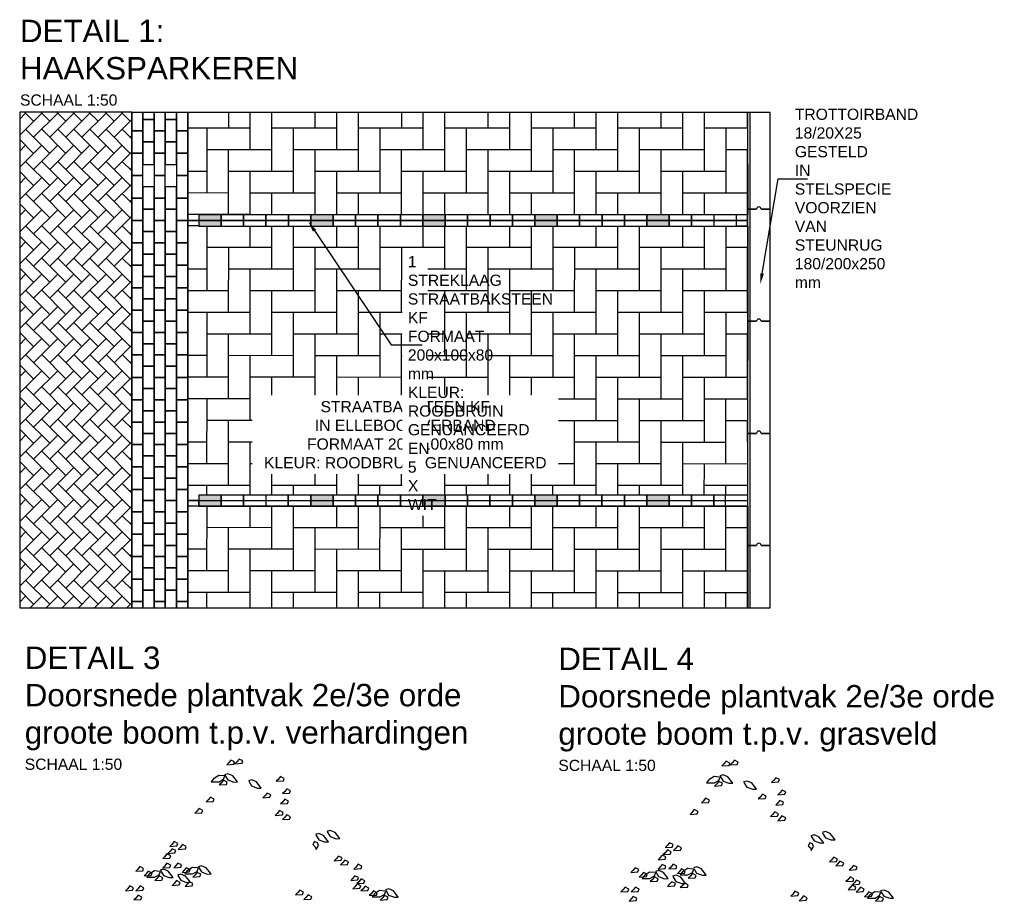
# Model space of a CAD drawing. Header units: metres. Extents: x 252743 to 254903, y 592696 to 593766.
# Tile 258 of 271: x 254625.76 to 254634.55, y 593464.85 to 593472.71. Entities that reach past the tile are written whole.
import ezdxf
from ezdxf import colors
from ezdxf.entities.mleader import LeaderData, LeaderLine
from ezdxf.math import Vec2, Vec3

# ---------------------------------------------------------------- set-up
doc = ezdxf.new("R2010")
doc.units = ezdxf.units.M
doc.layers.add('ALGEMEEN HULP', color=6, linetype='Continuous', plot=False)
for name, color, linetype in [('N-WB-ARC-BETONSTEEN KF', 253, 'Continuous'), ('N-WB-ARC-KLINKER DF', 24, 'Continuous'), ('N-WB-PROFIEL-BLOCK', 8, 'Continuous'), ('N-WB-PROFIEL-TEKST 50', 7, 'Continuous')]:
    doc.layers.add(name, color=color, linetype=linetype)
doc.layers.get('0').freeze()
doc.styles.add('N_STANDAARD HOLLEMA', font='arial.ttf', dxfattribs={"height": 2})
doc.styles.add('N_STANDARD 50', font='arial.ttf', dxfattribs={"height": 0.1})

# ---------------------------------------------------------------- blocks, each defined once
blk = doc.blocks.new('BOOM DOORSNEDE 2')
for p, q in [((0.0972, 5.6453), (0.0763, 5.62)), ((0.1304, 5.6284), (0.0972, 5.6453)), ((0.1225, 5.6075), (0.1304, 5.6284)), ((0.1501, 5.6289), (0.1332, 5.612)), ((0.171, 5.6542), (0.1501, 5.6289)), ((0.2042, 5.6374), (0.171, 5.6542)), ((0.1963, 5.6165), (0.2042, 5.6374)), ((0.0763, 5.62), (0.0594, 5.6031)), ((0.0594, 5.6031), (0.1225, 5.6075)), ((0.1332, 5.612), (0.1963, 5.6165)), ((-0.0584, 5.4785), (-0.0783, 5.4512)), ((-0.0783, 5.4512), (-0.0087, 5.4512)), ((-0.0112, 5.5083), (-0.0584, 5.4785)), ((0.0384, 5.5033), (-0.0112, 5.5083)), ((-0.0087, 5.4512), (0.031, 5.4735)), ((0.031, 5.4646), (0.0101, 5.4393)), ((0.031, 5.4735), (0.0434, 5.5033)), ((0.0642, 5.4477), (0.031, 5.4646)), ((0.0708, 5.5228), (0.0397, 5.5143)), ((0.0427, 5.5104), (0.0693, 5.4681)), ((0.0693, 5.4681), (0.1217, 5.4491)), ((0.1128, 5.5051), (0.0708, 5.5228)), ((0.1555, 5.4502), (0.1128, 5.5051)), ((0.1217, 5.4491), (0.1555, 5.4502)), ((0.2836, 5.4682), (0.2525, 5.4597)), ((0.2555, 5.4558), (0.282, 5.4135)), ((0.3256, 5.4505), (0.2836, 5.4682)), ((0.3683, 5.3956), (0.3256, 5.4505)), ((0.5191, 5.4724), (0.5022, 5.4555)), ((0.5022, 5.4555), (0.5652, 5.46)), ((0.5399, 5.4977), (0.5191, 5.4724)), ((0.5732, 5.4808), (0.5399, 5.4977)), ((0.5652, 5.46), (0.5732, 5.4808)), ((0.0101, 5.4393), (-0.0068, 5.4224)), ((-0.0068, 5.4224), (0.0563, 5.4269)), ((0.0563, 5.4269), (0.0642, 5.4477)), ((0.282, 5.4135), (0.3345, 5.3945)), ((0.3345, 5.3945), (0.3683, 5.3956)), ((0.5747, 5.3622), (0.5578, 5.3453)), ((0.5955, 5.3875), (0.5747, 5.3622)), ((0.6288, 5.3706), (0.5955, 5.3875)), ((0.6209, 5.3498), (0.6288, 5.3706)), ((-0.1071, 5.289), (-0.124, 5.2721)), ((-0.124, 5.2721), (-0.0609, 5.2765)), ((-0.0863, 5.3143), (-0.1071, 5.289)), ((-0.053, 5.2974), (-0.0863, 5.3143)), ((-0.0609, 5.2765), (-0.053, 5.2974)), ((0.3991, 5.3248), (0.3822, 5.3079)), ((0.3822, 5.3079), (0.4452, 5.3124)), ((0.4199, 5.3501), (0.3991, 5.3248)), ((0.4532, 5.3333), (0.4199, 5.3501)), ((0.4452, 5.3124), (0.4532, 5.3333)), ((0.5769, 5.2951), (0.5561, 5.2698)), ((0.5578, 5.3453), (0.6209, 5.3498)), ((0.6102, 5.2782), (0.5769, 5.2951)), ((0.6022, 5.2574), (0.6102, 5.2782)), ((-0.2085, 5.1876), (-0.2254, 5.1707)), ((-0.1876, 5.2129), (-0.2085, 5.1876)), ((-0.1544, 5.196), (-0.1876, 5.2129)), ((-0.1623, 5.1752), (-0.1544, 5.196)), ((0.5309, 5.1936), (0.5101, 5.1683)), ((0.5642, 5.1767), (0.5309, 5.1936)), ((0.5561, 5.2698), (0.5392, 5.2529)), ((0.5392, 5.2529), (0.6022, 5.2574)), ((-0.2254, 5.1707), (-0.1623, 5.1752)), ((0.5101, 5.1683), (0.4932, 5.1514)), ((0.4932, 5.1514), (0.5563, 5.1559)), ((0.5563, 5.1559), (0.5642, 5.1767)), ((0.5742, 5.131), (0.5573, 5.1142)), ((0.5573, 5.1142), (0.6204, 5.1186)), ((0.5951, 5.1564), (0.5742, 5.131)), ((0.6283, 5.1395), (0.5951, 5.1564)), ((0.6204, 5.1186), (0.6283, 5.1395)), ((0.9843, 5.0165), (0.9531, 5.008)), ((1.0263, 4.9988), (0.9843, 5.0165)), ((0.8829, 4.9889), (0.8517, 4.9804)), ((0.8548, 4.9765), (0.8813, 4.9343)), ((0.8813, 4.9343), (0.9338, 4.9153)), ((0.9249, 4.9712), (0.8829, 4.9889)), ((0.9675, 4.9163), (0.9249, 4.9712)), ((0.9562, 5.0041), (0.9827, 4.9618)), ((0.9827, 4.9618), (1.0351, 4.9428)), ((1.0689, 4.9439), (1.0263, 4.9988)), ((1.0351, 4.9428), (1.0689, 4.9439)), ((-0.4276, 4.8536), (-0.4485, 4.8283)), ((-0.4312, 4.8917), (-0.4481, 4.8749)), ((-0.4481, 4.8749), (-0.385, 4.8793)), ((-0.4104, 4.9171), (-0.4312, 4.8917)), ((-0.3943, 4.8367), (-0.4276, 4.8536)), ((-0.3771, 4.9002), (-0.4104, 4.9171)), ((-0.4023, 4.8159), (-0.3943, 4.8367)), ((-0.385, 4.8793), (-0.3771, 4.9002)), ((-0.3561, 4.8648), (-0.3729, 4.848)), ((-0.3729, 4.848), (-0.3099, 4.8524)), ((-0.3352, 4.8902), (-0.3561, 4.8648)), ((-0.3019, 4.8733), (-0.3352, 4.8902)), ((-0.3099, 4.8524), (-0.3019, 4.8733)), ((0.8424, 4.9176), (0.8296, 4.8904)), ((0.8296, 4.8904), (0.8504, 4.872)), ((0.8688, 4.9072), (0.8424, 4.9176)), ((0.8504, 4.872), (0.8568, 4.8472)), ((0.8568, 4.8472), (0.8776, 4.8824)), ((0.8776, 4.8824), (0.8688, 4.9072)), ((0.9338, 4.9153), (0.9675, 4.9163)), ((-0.4947, 4.7821), (-0.5115, 4.7652)), ((-0.5115, 4.7652), (-0.4485, 4.7697)), ((-0.4738, 4.8074), (-0.4947, 4.7821)), ((-0.4405, 4.7905), (-0.4738, 4.8074)), ((-0.4485, 4.8283), (-0.4653, 4.8114)), ((-0.4653, 4.8114), (-0.4023, 4.8159)), ((-0.4485, 4.7697), (-0.4405, 4.7905)), ((1.0363, 4.7635), (1.0194, 4.7466)), ((1.0194, 4.7466), (1.0824, 4.7511)), ((1.0571, 4.7888), (1.0363, 4.7635)), ((1.0904, 4.7719), (1.0571, 4.7888)), ((1.0824, 4.7511), (1.0904, 4.7719)), ((1.113, 4.7522), (1.0921, 4.7269)), ((1.1462, 4.7354), (1.113, 4.7522)), ((-0.7364, 4.6695), (-0.7533, 4.6526)), ((-0.7155, 4.6948), (-0.7364, 4.6695)), ((-0.6823, 4.6779), (-0.7155, 4.6948)), ((-0.6902, 4.6571), (-0.6823, 4.6779)), ((-0.5043, 4.6704), (-0.5354, 4.662)), ((-0.4947, 4.6993), (-0.5115, 4.6825)), ((-0.5115, 4.6825), (-0.4485, 4.6869)), ((-0.4623, 4.6528), (-0.5043, 4.6704)), ((-0.4738, 4.7247), (-0.4947, 4.6993)), ((-0.4405, 4.7078), (-0.4738, 4.7247)), ((-0.4485, 4.6869), (-0.4405, 4.7078)), ((-0.3971, 4.7003), (-0.4139, 4.6834)), ((-0.4139, 4.6834), (-0.3509, 4.6879)), ((-0.3762, 4.7256), (-0.3971, 4.7003)), ((-0.3429, 4.7087), (-0.3762, 4.7256)), ((-0.3509, 4.6879), (-0.3429, 4.7087)), ((-0.3012, 4.6839), (-0.3221, 4.6586)), ((-0.268, 4.667), (-0.3012, 4.6839)), ((-0.247, 4.6868), (-0.2942, 4.657)), ((-0.2759, 4.6462), (-0.268, 4.667)), ((-0.1974, 4.6818), (-0.247, 4.6868)), ((-0.2048, 4.652), (-0.1924, 4.6818)), ((-0.165, 4.7013), (-0.1961, 4.6928)), ((-0.1931, 4.6889), (-0.1665, 4.6466)), ((-0.123, 4.6836), (-0.165, 4.7013)), ((-0.0803, 4.6287), (-0.123, 4.6836)), ((1.0921, 4.7269), (1.0752, 4.71)), ((1.0752, 4.71), (1.1383, 4.7145)), ((1.1383, 4.7145), (1.1462, 4.7354)), ((1.2121, 4.6897), (1.1952, 4.6728)), ((1.1952, 4.6728), (1.2583, 4.6773)), ((1.233, 4.715), (1.2121, 4.6897)), ((1.2662, 4.6981), (1.233, 4.715)), ((1.2583, 4.6773), (1.2662, 4.6981)), ((-0.7533, 4.6526), (-0.6902, 4.6571)), ((-0.6614, 4.6278), (-0.6783, 4.6109)), ((-0.6783, 4.6109), (-0.6152, 4.6153)), ((-0.6406, 4.6531), (-0.6614, 4.6278)), ((-0.6335, 4.6262), (-0.6534, 4.5989)), ((-0.6534, 4.5989), (-0.5839, 4.5989)), ((-0.6073, 4.6362), (-0.6406, 4.6531)), ((-0.5864, 4.656), (-0.6335, 4.6262)), ((-0.6152, 4.6153), (-0.6073, 4.6362)), ((-0.5367, 4.651), (-0.5864, 4.656)), ((-0.5839, 4.5989), (-0.5441, 4.6212)), ((-0.565, 4.5869), (-0.5819, 4.5701)), ((-0.5819, 4.5701), (-0.5188, 4.5745)), ((-0.5441, 4.6123), (-0.565, 4.5869)), ((-0.5441, 4.6212), (-0.5317, 4.651)), ((-0.5109, 4.5954), (-0.5441, 4.6123)), ((-0.5324, 4.6581), (-0.5059, 4.6158)), ((-0.5188, 4.5745), (-0.5109, 4.5954)), ((-0.5059, 4.6158), (-0.4534, 4.5968)), ((-0.4197, 4.5979), (-0.4623, 4.6528)), ((-0.4534, 4.5968), (-0.4197, 4.5979)), ((-0.3498, 4.6275), (-0.3809, 4.619)), ((-0.3779, 4.6151), (-0.3514, 4.5728)), ((-0.3514, 4.5728), (-0.2989, 4.5538)), ((-0.3078, 4.6098), (-0.3498, 4.6275)), ((-0.3221, 4.6586), (-0.339, 4.6417)), ((-0.339, 4.6417), (-0.2759, 4.6462)), ((-0.2942, 4.657), (-0.3141, 4.6297)), ((-0.3141, 4.6297), (-0.2446, 4.6297)), ((-0.2652, 4.5549), (-0.3078, 4.6098)), ((-0.2446, 4.6297), (-0.2048, 4.652)), ((-0.2257, 4.6177), (-0.2426, 4.6009)), ((-0.2426, 4.6009), (-0.1795, 4.6053)), ((-0.2048, 4.6431), (-0.2257, 4.6177)), ((-0.1716, 4.6262), (-0.2048, 4.6431)), ((-0.1795, 4.6053), (-0.1716, 4.6262)), ((-0.1665, 4.6466), (-0.1141, 4.6276)), ((-0.1141, 4.6276), (-0.0803, 4.6287)), ((1.1831, 4.5876), (1.1663, 4.5707)), ((1.1663, 4.5707), (1.2293, 4.5752)), ((1.204, 4.6129), (1.1831, 4.5876)), ((1.2373, 4.5961), (1.204, 4.6129)), ((1.2293, 4.5752), (1.2373, 4.5961)), ((1.2592, 4.5847), (1.2383, 4.5594)), ((1.2924, 4.5678), (1.2592, 4.5847)), ((-0.8264, 4.4959), (-0.8432, 4.479)), ((-0.8432, 4.479), (-0.7802, 4.4835)), ((-0.8055, 4.5212), (-0.8264, 4.4959)), ((-0.7722, 4.5044), (-0.8055, 4.5212)), ((-0.7802, 4.4835), (-0.7722, 4.5044)), ((-0.7346, 4.4959), (-0.7515, 4.479)), ((-0.7515, 4.479), (-0.6885, 4.4835)), ((-0.7138, 4.5212), (-0.7346, 4.4959)), ((-0.6805, 4.5044), (-0.7138, 4.5212)), ((-0.6885, 4.4835), (-0.6805, 4.5044)), ((-0.4105, 4.544), (-0.4274, 4.5271)), ((-0.4274, 4.5271), (-0.3643, 4.5315)), ((-0.3896, 4.5693), (-0.4105, 4.544)), ((-0.3564, 4.5524), (-0.3896, 4.5693)), ((-0.3643, 4.5315), (-0.3564, 4.5524)), ((-0.2957, 4.5341), (-0.3126, 4.5172)), ((-0.3126, 4.5172), (-0.2495, 4.5217)), ((-0.2989, 4.5538), (-0.2652, 4.5549)), ((-0.2748, 4.5594), (-0.2957, 4.5341)), ((-0.2416, 4.5425), (-0.2748, 4.5594)), ((-0.2495, 4.5217), (-0.2416, 4.5425)), ((0.7114, 4.4842), (0.6906, 4.4588)), ((0.7447, 4.4673), (0.7114, 4.4842)), ((1.2018, 4.5138), (1.1849, 4.497)), ((1.1849, 4.497), (1.2479, 4.5014)), ((1.2226, 4.5392), (1.2018, 4.5138)), ((1.2383, 4.5594), (1.2214, 4.5425)), ((1.2214, 4.5425), (1.2845, 4.5469)), ((1.2559, 4.5223), (1.2226, 4.5392)), ((1.2479, 4.5014), (1.2559, 4.5223)), ((1.2745, 4.4943), (1.2576, 4.4774)), ((1.2954, 4.5196), (1.2745, 4.4943)), ((1.2845, 4.5469), (1.2924, 4.5678)), ((1.3286, 4.5028), (1.2954, 4.5196)), ((1.3207, 4.4819), (1.3286, 4.5028)), ((1.5066, 4.4953), (1.4755, 4.4868)), ((1.4785, 4.4829), (1.505, 4.4406)), ((1.5486, 4.4776), (1.5066, 4.4953)), ((-0.7533, 4.4132), (-0.7701, 4.3963)), ((-0.7701, 4.3963), (-0.7071, 4.4007)), ((-0.7324, 4.4385), (-0.7533, 4.4132)), ((-0.6991, 4.4216), (-0.7324, 4.4385)), ((-0.7071, 4.4007), (-0.6991, 4.4216)), ((0.6906, 4.4588), (0.6737, 4.442)), ((0.6737, 4.442), (0.7368, 4.4464)), ((0.7368, 4.4464), (0.7447, 4.4673)), ((0.7656, 4.4171), (0.7487, 4.4003)), ((0.7487, 4.4003), (0.8117, 4.4047)), ((0.7864, 4.4425), (0.7656, 4.4171)), ((0.8197, 4.4256), (0.7864, 4.4425)), ((0.8117, 4.4047), (0.8197, 4.4256)), ((1.2576, 4.4774), (1.3207, 4.4819)), ((1.3495, 4.4526), (1.3326, 4.4357)), ((1.3326, 4.4357), (1.3956, 4.4402)), ((1.3703, 4.4779), (1.3495, 4.4526)), ((1.3774, 4.451), (1.3575, 4.4237)), ((1.3575, 4.4237), (1.427, 4.4237)), ((1.4036, 4.461), (1.3703, 4.4779)), ((1.4245, 4.4808), (1.3774, 4.451)), ((1.3956, 4.4402), (1.4036, 4.461)), ((1.4742, 4.4758), (1.4245, 4.4808)), ((1.427, 4.4237), (1.4667, 4.446)), ((1.4459, 4.4118), (1.429, 4.3949)), ((1.429, 4.3949), (1.4921, 4.3994)), ((1.4667, 4.4371), (1.4459, 4.4118)), ((1.4667, 4.446), (1.4791, 4.4758)), ((1.5, 4.4202), (1.4667, 4.4371)), ((1.4921, 4.3994), (1.5, 4.4202)), ((1.505, 4.4406), (1.5575, 4.4216)), ((1.5912, 4.4227), (1.5486, 4.4776)), ((1.5575, 4.4216), (1.5912, 4.4227))]:
    blk.add_line(p, q)

msp = doc.modelspace()

# ---------------------------------------------------------------- hatches: boundary and pattern name
at = {"layer": 'N-WB-ARC-BETONSTEEN KF'}
h = msp.add_hatch(color=255, dxfattribs=at)
h.dxf.hatch_style = 1
h.paths.add_polyline_path([(254627.3624, 593470.8707), (254627.5624, 593470.8707), (254627.5624, 593470.9707), (254627.3624, 593470.9707)])
h = msp.add_hatch(color=255, dxfattribs=at)
h.dxf.hatch_style = 1
h.paths.add_polyline_path([(254631.3624, 593470.8707), (254631.5624, 593470.8707), (254631.5624, 593470.9707), (254631.3624, 593470.9707)])
h = msp.add_hatch(color=255, dxfattribs=at)
h.dxf.hatch_style = 1
h.paths.add_polyline_path([(254627.3619, 593468.3707), (254627.5619, 593468.3707), (254627.5619, 593468.4707), (254627.3619, 593468.4707)])
h = msp.add_hatch(color=255, dxfattribs=at)
h.dxf.hatch_style = 1
h.paths.add_polyline_path([(254631.3619, 593468.3707), (254631.5619, 593468.3707), (254631.5619, 593468.4707), (254631.3619, 593468.4707)])
at = {"layer": 'N-WB-ARC-KLINKER DF'}
h = msp.add_hatch(dxfattribs=at)
h.set_pattern_fill('AR-HBONE', color=256, scale=0.001, angle=90, style=0)
h.set_pattern_definition([(135, (848154.72324, 338184.53394), (-0.143684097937, 9e-18), [0.3048, -0.1016]), (225, (848154.6514, 338184.60578), (-0.143684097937, 2e-17), [0.3048, -0.1016])])
h.paths.add_polyline_path([(254626.7638, 593467.4646), (254626.7638, 593471.8875), (254625.7638, 593471.8875), (254625.7638, 593467.4646)])
h = msp.add_hatch(dxfattribs=at)
h.set_pattern_fill('AR-HBONE', color=256, scale=0.0019, angle=404.9815, style=0)
h.set_pattern_definition([(89.9815, (254632.26193, 593470.97071), (-0.192978, 0.193102), [0.57912, -0.19304]), (179.9815, (254632.26199, 593471.16375), (-0.192978, 0.193102), [0.57912, -0.19304])])
h.paths.add_polyline_path([(254627.3624, 593470.9707), (254627.3624, 593470.9207), (254627.2642, 593470.9207), (254627.2642, 593471.8875), (254632.2624, 593471.8875), (254632.2642, 593470.9715)])
h = msp.add_hatch(dxfattribs=at)
h.set_pattern_fill('AR-HBONE', color=256, scale=0.0019, angle=404.9815, style=0)
h.set_pattern_definition([(89.9815, (254632.2624, 593470.87071), (-0.1929777, 0.193102), [0.57912, -0.19304]), (179.9815, (254632.26247, 593471.06375), (-0.1929777, 0.193102), [0.57912, -0.19304])])
h.paths.add_polyline_path([(254627.2638, 593470.9207), (254627.3624, 593470.9207), (254627.3624, 593470.8707), (254632.2638, 593470.8707), (254632.2615, 593468.4708), (254627.3619, 593468.4707), (254627.3619, 593468.4207), (254627.2642, 593468.4207)])
h = msp.add_hatch(dxfattribs=at)
h.set_pattern_fill('AR-HBONE', color=256, scale=0.0019, angle=404.9815, style=0)
h.set_pattern_definition([(89.9815, (254632.26193, 593468.37076), (-0.192978, 0.193102), [0.57912, -0.19304]), (179.9815, (254632.26199, 593468.5638), (-0.192978, 0.193102), [0.57912, -0.19304])])
h.paths.add_polyline_path([(254627.3619, 593468.4207), (254627.2642, 593468.4207), (254627.2643, 593467.4644), (254632.262, 593467.4644), (254632.2619, 593468.3707), (254627.3619, 593468.3707)])

# ---------------------------------------------------------------- linework, layer by layer
at = {"layer": 'N-WB-ARC-BETONSTEEN KF'}
for p, q in [((254632.2624, 593471.8875), (254632.2624, 593471.0207)), ((254632.2824, 593471.8875), (254632.2824, 593471.0207)), ((254632.2624, 593471.0207), (254632.2624, 593470.0207)), ((254632.2824, 593471.0207), (254632.2824, 593470.0207)), ((254632.2624, 593470.0207), (254632.2624, 593469.0207)), ((254632.2824, 593470.0207), (254632.2824, 593469.0207)), ((254632.262, 593469.0207), (254632.262, 593468.0207)), ((254632.282, 593469.0207), (254632.282, 593468.0207)), ((254632.262, 593468.0207), (254632.262, 593467.4644)), ((254632.282, 593468.0207), (254632.282, 593467.4644))]:
    msp.add_line(p, q, dxfattribs=at)
for points in [[(254626.7638, 593467.4646), (254626.7638, 593471.8875), (254625.7638, 593471.8875), (254625.7638, 593467.4646), (254626.7638, 593467.4646)], [(254626.7638, 593471.8875), (254632.4624, 593471.8875)], [(254632.2624, 593471.8875), (254632.2624, 593471.0207), (254632.3424, 593471.0207)], [(254632.3824, 593471.0207), (254632.4624, 593471.0207), (254632.4624, 593471.8875)], [(254632.3424, 593471.0207), (254632.2624, 593471.0207), (254632.2624, 593470.0207), (254632.3424, 593470.0207)], [(254632.3824, 593470.0207), (254632.4624, 593470.0207), (254632.4624, 593471.0207), (254632.3824, 593471.0207)], [(254632.3424, 593470.0207), (254632.2624, 593470.0207), (254632.2624, 593469.0207), (254632.3424, 593469.0207)], [(254632.3824, 593469.0207), (254632.4624, 593469.0207), (254632.4624, 593470.0207), (254632.3824, 593470.0207)], [(254632.342, 593469.0207), (254632.262, 593469.0207), (254632.262, 593468.0207), (254632.342, 593468.0207)], [(254632.382, 593468.0207), (254632.462, 593468.0207), (254632.462, 593469.0207), (254632.382, 593469.0207)], [(254627.2643, 593467.4644), (254627.2642, 593468.4207), (254627.3628, 593468.4207), (254627.3628, 593468.3707), (254632.2633, 593468.3707), (254632.2633, 593467.4644)], [(254632.342, 593468.0207), (254632.262, 593468.0207), (254632.262, 593467.4644)], [(254632.462, 593467.4644), (254632.462, 593468.0207), (254632.382, 593468.0207)], [(254626.7638, 593467.4644), (254632.462, 593467.4644)]]:
    msp.add_lwpolyline(points, dxfattribs=at)
for points in [[(254627.3624, 593470.9707), (254627.3624, 593470.9207), (254627.2642, 593470.9207), (254627.2642, 593471.8875), (254632.2624, 593471.8875), (254632.2642, 593470.9715)], [(254627.3624, 593470.8707), (254627.5624, 593470.8707), (254627.5624, 593470.9707), (254627.3624, 593470.9707)], [(254627.3624, 593470.8707), (254627.561, 593470.8707), (254627.561, 593470.9707), (254627.3624, 593470.9707)], [(254627.3624, 593470.8707), (254627.5624, 593470.8707), (254627.5624, 593470.9707), (254627.3624, 593470.9707)], [(254627.5624, 593470.8707), (254627.7624, 593470.8707), (254627.7624, 593470.9707), (254627.5624, 593470.9707)], [(254627.7624, 593470.8707), (254627.9624, 593470.8707), (254627.9624, 593470.9707), (254627.7624, 593470.9707)], [(254627.9624, 593470.8707), (254628.1624, 593470.8707), (254628.1624, 593470.9707), (254627.9624, 593470.9707)], [(254628.1624, 593470.8707), (254628.3624, 593470.8707), (254628.3624, 593470.9707), (254628.1624, 593470.9707)], [(254628.3624, 593470.8707), (254628.5624, 593470.8707), (254628.5624, 593470.9707), (254628.3624, 593470.9707)], [(254628.5624, 593470.8707), (254628.7624, 593470.8707), (254628.7624, 593470.9707), (254628.5624, 593470.9707)], [(254628.7624, 593470.8707), (254628.9624, 593470.8707), (254628.9624, 593470.9707), (254628.7624, 593470.9707)], [(254628.9624, 593470.8707), (254629.1624, 593470.8707), (254629.1624, 593470.9707), (254628.9624, 593470.9707)], [(254629.1624, 593470.8707), (254629.3624, 593470.8707), (254629.3624, 593470.9707), (254629.1624, 593470.9707)], [(254629.3624, 593470.8707), (254629.5624, 593470.8707), (254629.5624, 593470.9707), (254629.3624, 593470.9707)], [(254629.5624, 593470.8707), (254629.7624, 593470.8707), (254629.7624, 593470.9707), (254629.5624, 593470.9707)], [(254629.7624, 593470.8707), (254629.9624, 593470.8707), (254629.9624, 593470.9707), (254629.7624, 593470.9707)], [(254629.9624, 593470.8707), (254630.1624, 593470.8707), (254630.1624, 593470.9707), (254629.9624, 593470.9707)], [(254630.1624, 593470.8707), (254630.3624, 593470.8707), (254630.3624, 593470.9707), (254630.1624, 593470.9707)], [(254630.3624, 593470.8707), (254630.5624, 593470.8707), (254630.5624, 593470.9707), (254630.3624, 593470.9707)], [(254630.5624, 593470.8707), (254630.7624, 593470.8707), (254630.7624, 593470.9707), (254630.5624, 593470.9707)], [(254630.7624, 593470.8707), (254630.9624, 593470.8707), (254630.9624, 593470.9707), (254630.7624, 593470.9707)], [(254630.9624, 593470.8707), (254631.1624, 593470.8707), (254631.1624, 593470.9707), (254630.9624, 593470.9707)], [(254631.1624, 593470.8707), (254631.3624, 593470.8707), (254631.3624, 593470.9707), (254631.1624, 593470.9707)], [(254631.3624, 593470.8707), (254631.5624, 593470.8707), (254631.5624, 593470.9707), (254631.3624, 593470.9707)], [(254631.3624, 593470.8707), (254631.5624, 593470.8707), (254631.5624, 593470.9707), (254631.3624, 593470.9707)], [(254631.5624, 593470.8707), (254631.7624, 593470.8707), (254631.7624, 593470.9707), (254631.5624, 593470.9707)], [(254631.7624, 593470.8707), (254631.9624, 593470.8707), (254631.9624, 593470.9707), (254631.7624, 593470.9707)], [(254632.1596, 593470.8715), (254632.2624, 593470.8715), (254632.2624, 593470.9715), (254632.1596, 593470.9715)], [(254627.2638, 593470.9207), (254627.3624, 593470.9207), (254627.3624, 593470.8707), (254632.2638, 593470.8707), (254632.2615, 593468.4708), (254627.3619, 593468.4707), (254627.3619, 593468.4207), (254627.2642, 593468.4207)], [(254627.3619, 593468.4207), (254627.2642, 593468.4207), (254627.2643, 593467.4644), (254632.262, 593467.4644), (254632.2619, 593468.3707), (254627.3619, 593468.3707)], [(254627.3619, 593468.3707), (254627.5619, 593468.3707), (254627.5619, 593468.4707), (254627.3619, 593468.4707)], [(254627.3624, 593468.3707), (254627.561, 593468.3707), (254627.561, 593468.4707), (254627.3624, 593468.4707)], [(254627.5619, 593468.3707), (254627.7619, 593468.3707), (254627.7619, 593468.4707), (254627.5619, 593468.4707)], [(254627.7628, 593468.3707), (254627.9628, 593468.3707), (254627.9628, 593468.4707), (254627.7628, 593468.4707)], [(254627.9619, 593468.3707), (254628.1619, 593468.3707), (254628.1619, 593468.4707), (254627.9619, 593468.4707)], [(254630.5619, 593468.3707), (254630.7619, 593468.3707), (254630.7619, 593468.4707), (254630.5619, 593468.4707)], [(254630.7619, 593468.3707), (254630.9619, 593468.3707), (254630.9619, 593468.4707), (254630.7619, 593468.4707)], [(254630.9619, 593468.3707), (254631.1619, 593468.3707), (254631.1619, 593468.4707), (254630.9619, 593468.4707)], [(254631.1619, 593468.3707), (254631.3619, 593468.3707), (254631.3619, 593468.4707), (254631.1619, 593468.4707)], [(254631.3619, 593468.3707), (254631.5619, 593468.3707), (254631.5619, 593468.4707), (254631.3619, 593468.4707)], [(254631.3619, 593468.3707), (254631.5619, 593468.3707), (254631.5619, 593468.4707), (254631.3619, 593468.4707)], [(254631.5619, 593468.3707), (254631.7619, 593468.3707), (254631.7619, 593468.4707), (254631.5619, 593468.4707)], [(254631.7619, 593468.3707), (254631.9619, 593468.3707), (254631.9619, 593468.4707), (254631.7619, 593468.4707)], [(254631.9619, 593468.3707), (254632.0647, 593468.3707), (254632.0647, 593468.4707), (254631.9619, 593468.4707)]]:
    msp.add_lwpolyline(points, close=True, dxfattribs=at)
for centre in [(254632.3624, 593471.0207), (254632.3624, 593471.0207), (254632.3624, 593470.0207), (254632.3624, 593470.0207), (254632.362, 593469.0207), (254632.3624, 593469.0207), (254632.362, 593468.0207), (254632.362, 593468.0207)]:
    msp.add_arc(centre, 0.02, 0, 180, dxfattribs=at)
at = {"layer": 'N-WB-ARC-KLINKER DF'}
for points in [[(254626.7638, 593471.8875), (254626.7638, 593471.7207), (254626.8638, 593471.7207), (254626.8638, 593471.8875)], [(254626.8638, 593471.8875), (254626.8638, 593471.8207), (254626.9638, 593471.8207), (254626.9638, 593471.8875)], [(254626.9638, 593471.8875), (254626.9638, 593471.7207), (254627.0638, 593471.7207), (254627.0638, 593471.8875)], [(254627.0638, 593471.8875), (254627.0638, 593471.8207), (254627.1638, 593471.8207), (254627.1638, 593471.8875)], [(254627.1638, 593471.8875), (254627.1638, 593471.7207), (254627.2638, 593471.7207), (254627.2638, 593471.8875)], [(254626.9638, 593467.4644), (254626.9638, 593467.6207), (254626.8638, 593467.6207), (254626.8638, 593467.4644)], [(254627.1638, 593467.4644), (254627.1638, 593467.6207), (254627.0638, 593467.6207), (254627.0638, 593467.4644)], [(254626.8638, 593467.4644), (254626.8638, 593467.5207), (254626.7638, 593467.5207), (254626.7638, 593467.4644)], [(254627.0638, 593467.4644), (254627.0638, 593467.5207), (254626.9638, 593467.5207), (254626.9638, 593467.4644)], [(254627.2638, 593467.4644), (254627.2638, 593467.5207), (254627.1638, 593467.5207), (254627.1638, 593467.4644)]]:
    msp.add_lwpolyline(points, dxfattribs=at)
for points in [[(254626.8638, 593471.6207), (254626.9638, 593471.6207), (254626.9638, 593471.8207), (254626.8638, 593471.8207)], [(254627.0638, 593471.6207), (254627.1638, 593471.6207), (254627.1638, 593471.8207), (254627.0638, 593471.8207)], [(254626.7638, 593471.5207), (254626.8638, 593471.5207), (254626.8638, 593471.7207), (254626.7638, 593471.7207)], [(254626.9638, 593471.5207), (254627.0638, 593471.5207), (254627.0638, 593471.7207), (254626.9638, 593471.7207)], [(254627.1638, 593471.5207), (254627.2638, 593471.5207), (254627.2638, 593471.7207), (254627.1638, 593471.7207)], [(254626.8638, 593471.4207), (254626.9638, 593471.4207), (254626.9638, 593471.6207), (254626.8638, 593471.6207)], [(254627.0638, 593471.4207), (254627.1638, 593471.4207), (254627.1638, 593471.6207), (254627.0638, 593471.6207)], [(254626.7638, 593471.3207), (254626.8638, 593471.3207), (254626.8638, 593471.5207), (254626.7638, 593471.5207)], [(254626.9638, 593471.3207), (254627.0638, 593471.3207), (254627.0638, 593471.5207), (254626.9638, 593471.5207)], [(254627.1638, 593471.3207), (254627.2638, 593471.3207), (254627.2638, 593471.5207), (254627.1638, 593471.5207)], [(254626.7638, 593471.1207), (254626.8638, 593471.1207), (254626.8638, 593471.3207), (254626.7638, 593471.3207)], [(254626.9638, 593471.1207), (254627.0638, 593471.1207), (254627.0638, 593471.3207), (254626.9638, 593471.3207)], [(254627.1638, 593471.1207), (254627.2638, 593471.1207), (254627.2638, 593471.3207), (254627.1638, 593471.3207)], [(254626.8638, 593471.0207), (254626.9638, 593471.0207), (254626.9638, 593471.2207), (254626.8638, 593471.2207)], [(254627.0638, 593471.0207), (254627.1638, 593471.0207), (254627.1638, 593471.2207), (254627.0638, 593471.2207)], [(254626.7638, 593470.9207), (254626.8638, 593470.9207), (254626.8638, 593471.1207), (254626.7638, 593471.1207)], [(254626.9638, 593470.9207), (254627.0638, 593470.9207), (254627.0638, 593471.1207), (254626.9638, 593471.1207)], [(254627.1638, 593470.9207), (254627.2638, 593470.9207), (254627.2638, 593471.1207), (254627.1638, 593471.1207)], [(254626.8638, 593470.8207), (254626.9638, 593470.8207), (254626.9638, 593471.0207), (254626.8638, 593471.0207)], [(254627.0638, 593470.8207), (254627.1638, 593470.8207), (254627.1638, 593471.0207), (254627.0638, 593471.0207)], [(254626.7638, 593470.7207), (254626.8638, 593470.7207), (254626.8638, 593470.9207), (254626.7638, 593470.9207)], [(254626.9638, 593470.7207), (254627.0638, 593470.7207), (254627.0638, 593470.9207), (254626.9638, 593470.9207)], [(254627.1638, 593470.7207), (254627.2638, 593470.7207), (254627.2638, 593470.9207), (254627.1638, 593470.9207)], [(254626.8638, 593470.6207), (254626.9638, 593470.6207), (254626.9638, 593470.8207), (254626.8638, 593470.8207)], [(254627.0638, 593470.6207), (254627.1638, 593470.6207), (254627.1638, 593470.8207), (254627.0638, 593470.8207)], [(254626.7638, 593470.5207), (254626.8638, 593470.5207), (254626.8638, 593470.7207), (254626.7638, 593470.7207)], [(254626.9638, 593470.5207), (254627.0638, 593470.5207), (254627.0638, 593470.7207), (254626.9638, 593470.7207)], [(254627.1638, 593470.5207), (254627.2638, 593470.5207), (254627.2638, 593470.7207), (254627.1638, 593470.7207)], [(254626.8638, 593470.4207), (254626.9638, 593470.4207), (254626.9638, 593470.6207), (254626.8638, 593470.6207)], [(254627.0638, 593470.4207), (254627.1638, 593470.4207), (254627.1638, 593470.6207), (254627.0638, 593470.6207)], [(254626.7638, 593470.3207), (254626.8638, 593470.3207), (254626.8638, 593470.5207), (254626.7638, 593470.5207)], [(254626.9638, 593470.3207), (254627.0638, 593470.3207), (254627.0638, 593470.5207), (254626.9638, 593470.5207)], [(254627.1638, 593470.3207), (254627.2638, 593470.3207), (254627.2638, 593470.5207), (254627.1638, 593470.5207)], [(254626.8638, 593470.2207), (254626.9638, 593470.2207), (254626.9638, 593470.4207), (254626.8638, 593470.4207)], [(254627.0638, 593470.2207), (254627.1638, 593470.2207), (254627.1638, 593470.4207), (254627.0638, 593470.4207)], [(254626.7638, 593470.1207), (254626.8638, 593470.1207), (254626.8638, 593470.3207), (254626.7638, 593470.3207)], [(254626.9638, 593470.1207), (254627.0638, 593470.1207), (254627.0638, 593470.3207), (254626.9638, 593470.3207)], [(254627.1638, 593470.1207), (254627.2638, 593470.1207), (254627.2638, 593470.3207), (254627.1638, 593470.3207)], [(254626.8638, 593470.0207), (254626.9638, 593470.0207), (254626.9638, 593470.2207), (254626.8638, 593470.2207)], [(254627.0638, 593470.0207), (254627.1638, 593470.0207), (254627.1638, 593470.2207), (254627.0638, 593470.2207)], [(254626.7638, 593469.9207), (254626.8638, 593469.9207), (254626.8638, 593470.1207), (254626.7638, 593470.1207)], [(254626.9638, 593469.9207), (254627.0638, 593469.9207), (254627.0638, 593470.1207), (254626.9638, 593470.1207)], [(254627.1638, 593469.9207), (254627.2638, 593469.9207), (254627.2638, 593470.1207), (254627.1638, 593470.1207)], [(254626.8638, 593469.8207), (254626.9638, 593469.8207), (254626.9638, 593470.0207), (254626.8638, 593470.0207)], [(254627.0638, 593469.8207), (254627.1638, 593469.8207), (254627.1638, 593470.0207), (254627.0638, 593470.0207)], [(254626.7638, 593469.7207), (254626.8638, 593469.7207), (254626.8638, 593469.9207), (254626.7638, 593469.9207)], [(254626.9638, 593469.7207), (254627.0638, 593469.7207), (254627.0638, 593469.9207), (254626.9638, 593469.9207)], [(254627.1638, 593469.7207), (254627.2638, 593469.7207), (254627.2638, 593469.9207), (254627.1638, 593469.9207)], [(254626.8638, 593469.6207), (254626.9638, 593469.6207), (254626.9638, 593469.8207), (254626.8638, 593469.8207)], [(254627.0638, 593469.6207), (254627.1638, 593469.6207), (254627.1638, 593469.8207), (254627.0638, 593469.8207)], [(254626.7638, 593469.5207), (254626.8638, 593469.5207), (254626.8638, 593469.7207), (254626.7638, 593469.7207)], [(254626.9638, 593469.5207), (254627.0638, 593469.5207), (254627.0638, 593469.7207), (254626.9638, 593469.7207)], [(254627.1638, 593469.5207), (254627.2638, 593469.5207), (254627.2638, 593469.7207), (254627.1638, 593469.7207)], [(254626.8638, 593469.4207), (254626.9638, 593469.4207), (254626.9638, 593469.6207), (254626.8638, 593469.6207)], [(254627.0638, 593469.4207), (254627.1638, 593469.4207), (254627.1638, 593469.6207), (254627.0638, 593469.6207)], [(254626.7638, 593469.3207), (254626.8638, 593469.3207), (254626.8638, 593469.5207), (254626.7638, 593469.5207)], [(254626.9638, 593469.3207), (254627.0638, 593469.3207), (254627.0638, 593469.5207), (254626.9638, 593469.5207)], [(254627.1638, 593469.3207), (254627.2638, 593469.3207), (254627.2638, 593469.5207), (254627.1638, 593469.5207)], [(254626.8638, 593469.2207), (254626.9638, 593469.2207), (254626.9638, 593469.4207), (254626.8638, 593469.4207)], [(254627.0638, 593469.2207), (254627.1638, 593469.2207), (254627.1638, 593469.4207), (254627.0638, 593469.4207)], [(254626.7638, 593469.1207), (254626.8638, 593469.1207), (254626.8638, 593469.3207), (254626.7638, 593469.3207)], [(254626.9638, 593469.1207), (254627.0638, 593469.1207), (254627.0638, 593469.3207), (254626.9638, 593469.3207)], [(254627.1638, 593469.1207), (254627.2638, 593469.1207), (254627.2638, 593469.3207), (254627.1638, 593469.3207)], [(254626.8638, 593469.0207), (254626.9638, 593469.0207), (254626.9638, 593469.2207), (254626.8638, 593469.2207)], [(254627.0638, 593469.0207), (254627.1638, 593469.0207), (254627.1638, 593469.2207), (254627.0638, 593469.2207)], [(254626.7638, 593468.9207), (254626.8638, 593468.9207), (254626.8638, 593469.1207), (254626.7638, 593469.1207)], [(254626.9638, 593468.9207), (254627.0638, 593468.9207), (254627.0638, 593469.1207), (254626.9638, 593469.1207)], [(254627.1638, 593468.9207), (254627.2638, 593468.9207), (254627.2638, 593469.1207), (254627.1638, 593469.1207)], [(254626.8638, 593468.8207), (254626.9638, 593468.8207), (254626.9638, 593469.0207), (254626.8638, 593469.0207)], [(254627.0638, 593468.8207), (254627.1638, 593468.8207), (254627.1638, 593469.0207), (254627.0638, 593469.0207)], [(254626.7638, 593468.7207), (254626.8638, 593468.7207), (254626.8638, 593468.9207), (254626.7638, 593468.9207)], [(254626.9638, 593468.7207), (254627.0638, 593468.7207), (254627.0638, 593468.9207), (254626.9638, 593468.9207)], [(254627.1638, 593468.7207), (254627.2638, 593468.7207), (254627.2638, 593468.9207), (254627.1638, 593468.9207)], [(254626.8638, 593468.6207), (254626.9638, 593468.6207), (254626.9638, 593468.8207), (254626.8638, 593468.8207)], [(254627.0638, 593468.6207), (254627.1638, 593468.6207), (254627.1638, 593468.8207), (254627.0638, 593468.8207)], [(254626.7638, 593468.5207), (254626.8638, 593468.5207), (254626.8638, 593468.7207), (254626.7638, 593468.7207)], [(254626.9638, 593468.5207), (254627.0638, 593468.5207), (254627.0638, 593468.7207), (254626.9638, 593468.7207)], [(254627.1638, 593468.5207), (254627.2638, 593468.5207), (254627.2638, 593468.7207), (254627.1638, 593468.7207)], [(254626.8638, 593468.4207), (254626.9638, 593468.4207), (254626.9638, 593468.6207), (254626.8638, 593468.6207)], [(254627.0638, 593468.4207), (254627.1638, 593468.4207), (254627.1638, 593468.6207), (254627.0638, 593468.6207)], [(254626.7638, 593468.3207), (254626.8638, 593468.3207), (254626.8638, 593468.5207), (254626.7638, 593468.5207)], [(254626.9638, 593468.3207), (254627.0638, 593468.3207), (254627.0638, 593468.5207), (254626.9638, 593468.5207)], [(254627.1638, 593468.3207), (254627.2638, 593468.3207), (254627.2638, 593468.5207), (254627.1638, 593468.5207)], [(254626.8638, 593468.2207), (254626.9638, 593468.2207), (254626.9638, 593468.4207), (254626.8638, 593468.4207)], [(254627.0638, 593468.2207), (254627.1638, 593468.2207), (254627.1638, 593468.4207), (254627.0638, 593468.4207)], [(254626.7638, 593468.1207), (254626.8638, 593468.1207), (254626.8638, 593468.3207), (254626.7638, 593468.3207)], [(254626.9638, 593468.1207), (254627.0638, 593468.1207), (254627.0638, 593468.3207), (254626.9638, 593468.3207)], [(254627.1638, 593468.1207), (254627.2638, 593468.1207), (254627.2638, 593468.3207), (254627.1638, 593468.3207)], [(254626.8638, 593468.0207), (254626.9638, 593468.0207), (254626.9638, 593468.2207), (254626.8638, 593468.2207)], [(254627.0638, 593468.0207), (254627.1638, 593468.0207), (254627.1638, 593468.2207), (254627.0638, 593468.2207)], [(254626.7638, 593467.9207), (254626.8638, 593467.9207), (254626.8638, 593468.1207), (254626.7638, 593468.1207)], [(254626.9638, 593467.9207), (254627.0638, 593467.9207), (254627.0638, 593468.1207), (254626.9638, 593468.1207)], [(254627.1638, 593467.9207), (254627.2638, 593467.9207), (254627.2638, 593468.1207), (254627.1638, 593468.1207)], [(254626.8638, 593467.8207), (254626.9638, 593467.8207), (254626.9638, 593468.0207), (254626.8638, 593468.0207)], [(254627.0638, 593467.8207), (254627.1638, 593467.8207), (254627.1638, 593468.0207), (254627.0638, 593468.0207)], [(254626.7638, 593467.7207), (254626.8638, 593467.7207), (254626.8638, 593467.9207), (254626.7638, 593467.9207)], [(254626.9638, 593467.7207), (254627.0638, 593467.7207), (254627.0638, 593467.9207), (254626.9638, 593467.9207)], [(254627.1638, 593467.7207), (254627.2638, 593467.7207), (254627.2638, 593467.9207), (254627.1638, 593467.9207)], [(254626.8638, 593467.6207), (254626.9638, 593467.6207), (254626.9638, 593467.8207), (254626.8638, 593467.8207)], [(254627.0638, 593467.6207), (254627.1638, 593467.6207), (254627.1638, 593467.8207), (254627.0638, 593467.8207)], [(254626.7638, 593467.5207), (254626.8638, 593467.5207), (254626.8638, 593467.7207), (254626.7638, 593467.7207)], [(254626.9638, 593467.5207), (254627.0638, 593467.5207), (254627.0638, 593467.7207), (254626.9638, 593467.7207)], [(254627.1638, 593467.5207), (254627.2638, 593467.5207), (254627.2638, 593467.7207), (254627.1638, 593467.7207)]]:
    msp.add_lwpolyline(points, close=True, dxfattribs=at)

# ---------------------------------------------------------------- block references
at = {"layer": 'N-WB-PROFIEL-BLOCK'}
for p in [(254627.5525, 593460.4609), (254631.9737, 593460.4507)]:
    msp.add_blockref('BOOM DOORSNEDE 2', p, dxfattribs=at)

# ---------------------------------------------------------------- texts
at = {"layer": 'N-WB-PROFIEL-TEKST 50', "char_height": 0.1, "attachment_point": 1, "style": 'N_STANDARD 50'}
for s, insert, width in [('{\\H2x;DETAIL 1: HAAKSPARKEREN\\P}SCHAAL 1:50', (254625.7665, 593472.7118), 3.136611), ('{\\H2x;DETAIL 3\\PDoorsnede plantvak 2e/3e orde groote boom t.p.v. verhardingen\\P}SCHAAL 1:50', (254625.809, 593467.1188), 4.065611), ('{\\H2x;DETAIL 4\\PDoorsnede plantvak 2e/3e orde groote boom t.p.v. grasveld\\P}SCHAAL 1:50', (254630.5722, 593467.1085), 4.065611)]:
    msp.add_mtext(s, dxfattribs=dict(at, insert=insert, width=width))

# ---------------------------------------------------------------- leaders
at = {"layer": 'N-WB-PROFIEL-TEKST 50'}
ml = msp.add_multileader_mtext('Standard', dxfattribs=at)
ml.set_content('TROTTOIRBAND 18/20X25\\PGESTELD IN STELSPECIE  \\PVOORZIEN VAN STEUNRUG \\P180/200x250 mm', color=256, style='N_STANDAARD HOLLEMA')
ml.set_leader_properties()
ml.build(insert=Vec2(0, 0))
ml.multileader.update_dxf_attribs({"text_left_attachment_type": 5, "text_right_attachment_type": 8, "dogleg_length": 1, "arrow_head_size": 0.1, "scale": 0.05})
ctx = ml.context
ctx.base_point, ctx.scale, ctx.char_height, ctx.arrow_head_size, ctx.landing_gap_size, ctx.plane_origin = Vec3(254632.5837, 593471.2911), 0.05, 0.1, 0.1, 0.1, Vec3(254630.5917, 593472.6444)
ctx.left_attachment, ctx.right_attachment = 5, 8
notes = []
notes.append((ctx, [(0, (1, 1, 0), (254632.5337, 593471.2911), (1, 0), 0.05, [(0, [(254632.3745, 593470.3486)], 0, [])])]))
ctx.mtext.insert, ctx.mtext.width, ctx.mtext.defined_height, ctx.mtext.flow_direction = Vec3(254632.6837, 593471.918), 2.216209, 1.056, 5
for ctx, leaders in notes:
    for number, flags, end, landing, length, lines in leaders:
        leader = LeaderData()
        leader.index, (leader.has_last_leader_line, leader.has_dogleg_vector, leader.attachment_direction) = number, flags
        leader.last_leader_point, leader.dogleg_vector, leader.dogleg_length = Vec3(end), Vec3(landing), length
        for number, points, colour, breaks in lines:
            line = LeaderLine()
            line.index, line.vertices, line.color, line.breaks = number, Vec3.list(points), colors.encode_raw_color(colour), breaks
            leader.lines.append(line)
        ctx.leaders.append(leader)

# ---------------------------------------------------------------- next in the draw order: texts
at = {"layer": 'N-WB-PROFIEL-TEKST 50', "insert": (254629.2062, 593468.7075), "char_height": 0.1, "width": 2.633855, "attachment_point": 8, "style": 'N_STANDARD 50', "bg_fill": 3, "box_fill_scale": 1.5, "bg_fill_color": 256, "bg_fill_transparency": 0}
msp.add_mtext('\\pxqc;STRAATBAKSTEEN KF \\PIN ELLEBOOGVERBAND\\PFORMAAT 200x100x80 mm\\PKLEUR: ROODBRUIN GENUANCEERD', dxfattribs=at)

# ---------------------------------------------------------------- next in the draw order: leaders
at = {"layer": 'N-WB-PROFIEL-TEKST 50'}
ml = msp.add_multileader_mtext('Standard', dxfattribs=at)
ml.set_content('1 STREKLAAG\\P\\pxql;STRAATBAKSTEEN KF FORMAAT 200x100x80 mm\\PKLEUR: ROODBRUIN GENUANCEERD \\PEN 5 X WIT', color=256, style='N_STANDAARD HOLLEMA')
ml.set_leader_properties()
ml.build(insert=Vec2(0, 0))
ml.multileader.update_dxf_attribs({"text_left_attachment_type": 5, "text_right_attachment_type": 8, "dogleg_length": 1, "arrow_head_size": 0.1, "scale": 0.05})
ctx = ml.context
ctx.base_point, ctx.scale, ctx.char_height, ctx.arrow_head_size, ctx.landing_gap_size, ctx.plane_origin = Vec3(254629.1293, 593469.8113), 0.05, 0.1, 0.1, 0.1, Vec3(254629.5509, 593470.8287)
ctx.left_attachment, ctx.right_attachment = 5, 8
notes = []
notes.append((ctx, [(0, (1, 1, 0), (254629.0793, 593469.8113), (1, 0), 0.05, [(0, [(254628.3396, 593470.9132)], 0, [])])]))
ctx.mtext.insert, ctx.mtext.width, ctx.mtext.defined_height, ctx.mtext.flow_direction = Vec3(254629.2293, 593470.6037), 2.524465, 1.056, 5
ctx.mtext.has_bg_fill, ctx.mtext.bg_color, ctx.mtext.bg_scale_factor, ctx.mtext.bg_transparency, ctx.mtext.use_window_bg_color = 1, -1027028792, 1.5, 0, 1
for ctx, leaders in notes:
    for number, flags, end, landing, length, lines in leaders:
        leader = LeaderData()
        leader.index, (leader.has_last_leader_line, leader.has_dogleg_vector, leader.attachment_direction) = number, flags
        leader.last_leader_point, leader.dogleg_vector, leader.dogleg_length = Vec3(end), Vec3(landing), length
        for number, points, colour, breaks in lines:
            line = LeaderLine()
            line.index, line.vertices, line.color, line.breaks = number, Vec3.list(points), colors.encode_raw_color(colour), breaks
            leader.lines.append(line)
        ctx.leaders.append(leader)

# ---------------------------------------------------------------- next in the draw order: hatches: boundary and pattern name
at = {"layer": 'N-WB-ARC-BETONSTEEN KF'}
h = msp.add_hatch(color=255, dxfattribs=at)
h.dxf.hatch_style = 1
h.paths.add_polyline_path([(254628.3624, 593470.8707), (254628.5624, 593470.8707), (254628.5624, 593470.9707), (254628.3624, 593470.9707)])
h = msp.add_hatch(color=255, dxfattribs=at)
h.dxf.hatch_style = 1
h.paths.add_polyline_path([(254629.3624, 593470.8707), (254629.5624, 593470.8707), (254629.5624, 593470.9707), (254629.3624, 593470.9707)])
h = msp.add_hatch(color=255, dxfattribs=at)
h.dxf.hatch_style = 1
h.paths.add_polyline_path([(254630.3624, 593470.8707), (254630.5624, 593470.8707), (254630.5624, 593470.9707), (254630.3624, 593470.9707)])
h = msp.add_hatch(color=255, dxfattribs=at)
h.dxf.hatch_style = 1
h.paths.add_polyline_path([(254628.3619, 593468.3707), (254628.5619, 593468.3707), (254628.5619, 593468.4707), (254628.3619, 593468.4707)])
h = msp.add_hatch(color=255, dxfattribs=at)
h.dxf.hatch_style = 1
h.paths.add_polyline_path([(254629.3619, 593468.3707), (254629.5619, 593468.3707), (254629.5619, 593468.4707), (254629.3619, 593468.4707)])
h = msp.add_hatch(color=255, dxfattribs=at)
h.dxf.hatch_style = 1
h.paths.add_polyline_path([(254630.3619, 593468.3707), (254630.5619, 593468.3707), (254630.5619, 593468.4707), (254630.3619, 593468.4707)])

# ---------------------------------------------------------------- next in the draw order: linework, layer by layer
at = {"layer": 'ALGEMEEN HULP'}
msp.add_lwpolyline([(254627.264, 593471.8875), (254627.2642, 593470.9207), (254632.2642, 593470.9215), (254632.264, 593471.8875)], dxfattribs=at)
msp.add_lwpolyline([(254627.2642, 593468.4207), (254632.2642, 593468.4215), (254632.2638, 593470.9215), (254627.2638, 593470.9207)], close=True, dxfattribs=at)
msp.add_lwpolyline([(254627.2642, 593468.4207), (254632.2642, 593468.4215), (254632.2638, 593470.9215), (254627.2638, 593470.9207)], close=True, dxfattribs=at)
at = {"layer": 'N-WB-ARC-BETONSTEEN KF'}
for points in [[(254628.3624, 593470.8707), (254628.5624, 593470.8707), (254628.5624, 593470.9707), (254628.3624, 593470.9707)], [(254629.3624, 593470.8707), (254629.5624, 593470.8707), (254629.5624, 593470.9707), (254629.3624, 593470.9707)], [(254630.3624, 593470.8707), (254630.5624, 593470.8707), (254630.5624, 593470.9707), (254630.3624, 593470.9707)], [(254628.1619, 593468.3707), (254628.3619, 593468.3707), (254628.3619, 593468.4707), (254628.1619, 593468.4707)], [(254628.3619, 593468.3707), (254628.5619, 593468.3707), (254628.5619, 593468.4707), (254628.3619, 593468.4707)], [(254628.3619, 593468.3707), (254628.5619, 593468.3707), (254628.5619, 593468.4707), (254628.3619, 593468.4707)], [(254628.5619, 593468.3707), (254628.7619, 593468.3707), (254628.7619, 593468.4707), (254628.5619, 593468.4707)], [(254628.7619, 593468.3707), (254628.9619, 593468.3707), (254628.9619, 593468.4707), (254628.7619, 593468.4707)], [(254628.9619, 593468.3707), (254629.1619, 593468.3707), (254629.1619, 593468.4707), (254628.9619, 593468.4707)], [(254629.1619, 593468.3707), (254629.3619, 593468.3707), (254629.3619, 593468.4707), (254629.1619, 593468.4707)], [(254629.3619, 593468.3707), (254629.5619, 593468.3707), (254629.5619, 593468.4707), (254629.3619, 593468.4707)], [(254629.3619, 593468.3707), (254629.5619, 593468.3707), (254629.5619, 593468.4707), (254629.3619, 593468.4707)], [(254629.5619, 593468.3707), (254629.7619, 593468.3707), (254629.7619, 593468.4707), (254629.5619, 593468.4707)], [(254629.7619, 593468.3707), (254629.9619, 593468.3707), (254629.9619, 593468.4707), (254629.7619, 593468.4707)], [(254629.9619, 593468.3707), (254630.1619, 593468.3707), (254630.1619, 593468.4707), (254629.9619, 593468.4707)], [(254630.1619, 593468.3707), (254630.3619, 593468.3707), (254630.3619, 593468.4707), (254630.1619, 593468.4707)], [(254630.3619, 593468.3707), (254630.5619, 593468.3707), (254630.5619, 593468.4707), (254630.3619, 593468.4707)], [(254630.3619, 593468.3707), (254630.5619, 593468.3707), (254630.5619, 593468.4707), (254630.3619, 593468.4707)]]:
    msp.add_lwpolyline(points, close=True, dxfattribs=at)

doc.saveas('drawing.dxf')
